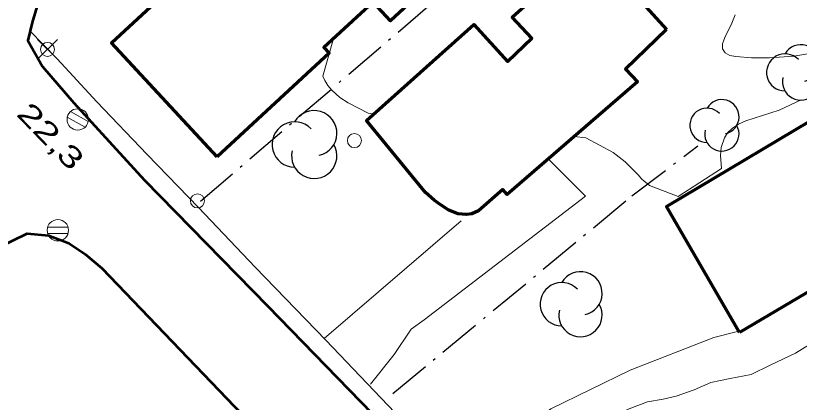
# Model space of a CAD drawing. Extents: x 356765 to 358572, y 5103174 to 5104650.
# Drawn here: x 357230.6 to 357286.2, y 5103826.9 to 5103854.4 of the extents above; entities that cross this region are included whole.
import ezdxf

# ---------------------------------------------------------------- set-up
doc = ezdxf.new("R2010")
doc.units = 0
doc.header["$LTSCALE"] = 0.6
doc.linetypes.add('DOT_DASHED', pattern=[7.7, 5, -1.2, 0.3, -1.2])
for name, color, linetype, lineweight in [('19', 7, 'Continuous', 13), ('2', 7, 'Continuous', 13), ('21', 7, 'Continuous', 53), ('22', 7, 'Continuous', 35), ('3', 7, 'Continuous', 140), ('31', 7, 'Continuous', 70), ('36', 7, 'Continuous', 13), ('41', 7, 'DOT_DASHED', 25), ('44', 7, 'Continuous', 25)]:
    doc.layers.add(name, color=color, linetype=linetype, lineweight=lineweight)

msp = doc.modelspace()

# ---------------------------------------------------------------- linework, layer by layer
at = {"layer": '19'}
msp.add_line((357252.5, 5103831.42), (357262.24, 5103839.8), dxfattribs=at)
for points in [[(357268.46, 5103844.15), (357271.05, 5103841.55), (357259.61, 5103832.76), (357258.69, 5103832.09), (357257.47, 5103830.3), (357255.79, 5103828.19)], [(357261.76, 5103821.86), (357263.37, 5103822.2), (357264.79, 5103823.21), (357265.87, 5103824.3), (357266.88, 5103825.13), (357268.6, 5103826.43), (357274.24, 5103829.17), (357280.16, 5103831.5), (357281.95, 5103831.94)], [(357287.45, 5103831.32), (357285.97, 5103830.38), (357284.17, 5103829.53), (357282.83, 5103828.88), (357281.34, 5103828.59), (357279.96, 5103828.29), (357278.78, 5103827.78), (357277.5, 5103827.34), (357276.57, 5103827.11), (357275.46, 5103826.92), (357274.09, 5103826.41), (357272.32, 5103825.58), (357271.26, 5103824.92), (357269.9, 5103823.68), (357268.99, 5103822.8), (357268.13, 5103822.15), (357267.39, 5103821.45), (357266.84, 5103820.74), (357266.42, 5103820.05), (357266.09, 5103819.47), (357265.75, 5103818.84), (357265.42, 5103818.21)]]:
    msp.add_lwpolyline(points, dxfattribs=at)
at = {"layer": '2'}
for points in [[(357281.68, 5103854.44), (357281.44, 5103853.84), (357280.94, 5103852.83), (357280.78, 5103852.38), (357280.79, 5103852.01), (357280.97, 5103851.74), (357281.3, 5103851.55), (357281.74, 5103851.47), (357282.84, 5103851.38), (357284.13, 5103851.37), (357285.84, 5103851.49), (357287.39, 5103851.76)], [(357256.04, 5103847.38), (357255.62, 5103847.44), (357254.22, 5103848.18), (357253.63, 5103848.55), (357253.06, 5103849.08), (357252.77, 5103849.41), (357252.55, 5103849.76), (357252.41, 5103850.07), (357253.17, 5103852.74)], [(357286.37, 5103848.38), (357284.8, 5103847.66), (357282.45, 5103846.9), (357281.93, 5103846.66), (357281.49, 5103846.38), (357281.13, 5103846.05), (357280.92, 5103845.7), (357280.7, 5103845.01), (357280.65, 5103844.43), (357280.71, 5103843.5), (357277.63, 5103841.52), (357275.61, 5103842.3), (357275.05, 5103842.76), (357274.8, 5103843.07), (357273.87, 5103843.99), (357273.03, 5103844.65), (357271.09, 5103845.69), (357270.26, 5103845.78)]]:
    msp.add_lwpolyline(points, dxfattribs=at)
at = {"layer": '21'}
for points in [[(357232.1, 5103854.99), (357231.77, 5103853.88), (357231.46, 5103852.61), (357232.5, 5103850.76), (357234.73, 5103848.17), (357239.75, 5103842.67), (357248.52, 5103833.72), (357256.75, 5103825.24)], [(357205.98, 5103809.55), (357227.54, 5103836.13), (357229.28, 5103837.84), (357231.43, 5103838.9), (357232.97, 5103838.75), (357234.39, 5103838.21), (357235.54, 5103837.42), (357236.72, 5103836.42), (357247.26, 5103825.44)]]:
    msp.add_lwpolyline(points, dxfattribs=at)
at = {"layer": '22'}
msp.add_lwpolyline([(357323.32, 5103779.91), (357315.28, 5103783.61), (357310.82, 5103785.65), (357305.43, 5103788.44), (357304.07, 5103789.19), (357299.56, 5103791.71), (357293.99, 5103795.03), (357289.76, 5103797.76), (357284.48, 5103801.68), (357279.8, 5103805.34), (357275.05, 5103809.4), (357272.1, 5103811.97), (357268.37, 5103815.28), (357262.36, 5103821.24), (357257.53, 5103826.16), (357252.63, 5103831.3), (357247.6, 5103836.49), (357243.58, 5103840.74), (357239.95, 5103844.5), (357236.37, 5103848.26), (357233.55, 5103851.3), (357231.62, 5103853.29)], dxfattribs=at)
at = {"layer": '31'}
for points in [[(357244.92, 5103844.33), (357237.41, 5103852.44), (357245.49, 5103859.92), (357247.97, 5103857.24), (357252.78, 5103861.7), (357253.53, 5103860.88), (357256.45, 5103863.59), (357261.57, 5103858.05), (357257.21, 5103854.01), (357255.98, 5103855.34), (357252.49, 5103852.11), (357252.87, 5103851.7), (357244.92, 5103844.33)], [(357276.81, 5103853.38), (357273.9, 5103850.58), (357274.76, 5103849.68), (357265.49, 5103841.66), (357265.18, 5103842.01), (357263.46, 5103840.51), (357263, 5103840.28), (357262.58, 5103840.23), (357262.03, 5103840.3), (357261.36, 5103840.54), (357260.75, 5103840.95), (357260.32, 5103841.25), (357259.7, 5103841.8), (357255.52, 5103846.93), (357263.14, 5103853.74), (357265.53, 5103851.12), (357267.26, 5103852.78), (357265.86, 5103854.26), (357271.47, 5103859.3), (357276.81, 5103853.38)], [(357282, 5103831.86), (357276.82, 5103840.8), (357289.27, 5103848.26), (357292.22, 5103843.15), (357293.85, 5103844.16), (357295.31, 5103841.65), (357294.19, 5103840.97), (357295, 5103839.55), (357282, 5103831.86)]]:
    msp.add_lwpolyline(points, close=True, dxfattribs=at)
at = {"layer": '36'}
for p, q in [((357233.57, 5103851.27), (357232.16, 5103852.68)), ((357232.16, 5103851.27), (357233.57, 5103852.68)), ((357235.76, 5103846.84), (357234.5, 5103847.56)), ((357234.27, 5103847.16), (357235.53, 5103846.44)), ((357234.32, 5103839.35), (357232.87, 5103839.35)), ((357232.87, 5103838.89), (357234.32, 5103838.89))]:
    msp.add_line(p, q, dxfattribs=at)
for centre, radius in [((357232.8668, 5103851.9774), 0.5), ((357235.0173, 5103846.995), 0.7588), ((357254.6538, 5103845.4971), 0.5), ((357243.5138, 5103841.2071), 0.5), ((357233.601, 5103839.1233), 0.7588)]:
    msp.add_circle(centre, radius, dxfattribs=at)
at = {"layer": '41'}
msp.add_line((357243.72, 5103841.19), (357324.48, 5103910.34), dxfattribs=at)
msp.add_lwpolyline([(357257.38, 5103827.52), (357274.36, 5103841.56), (357279.03, 5103845.12)], dxfattribs=at)
at = {"layer": '44'}
for centre, radius, start, end in [((357286.3594, 5103850.9976), 1.3154, 282.26917, 149.72626), ((357285.2281, 5103850.3399), 1.3154, 44.11537, 269.80396), ((357286.3594, 5103849.6822), 1.3154, 166.93686, 29.62122), ((357280.7398, 5103847.188), 1.2205, 282.26917, 149.72626), ((357251.8019, 5103846.0208), 1.6086, 282.26917, 149.72626), ((357279.6901, 5103846.5777), 1.2205, 44.11537, 269.80396), ((357250.4185, 5103845.2165), 1.6086, 44.11537, 269.80396), ((357280.7398, 5103845.9675), 1.2205, 166.93686, 29.62122), ((357251.8019, 5103844.4122), 1.6086, 166.93686, 29.62122), ((357270.7032, 5103834.635), 1.54, 282.26917, 149.72626), ((357269.3788, 5103833.865), 1.54, 44.11537, 269.80396), ((357270.7032, 5103833.095), 1.54, 166.93686, 29.62122)]:
    msp.add_arc(centre, radius, start, end, dxfattribs=at)

# ---------------------------------------------------------------- texts
at = {"layer": '3', "width": 1.45}
msp.add_text('22,3   ', height=1.5, rotation=314.059, dxfattribs=at).set_placement((357230.59, 5103847.33))

doc.saveas('drawing.dxf')
